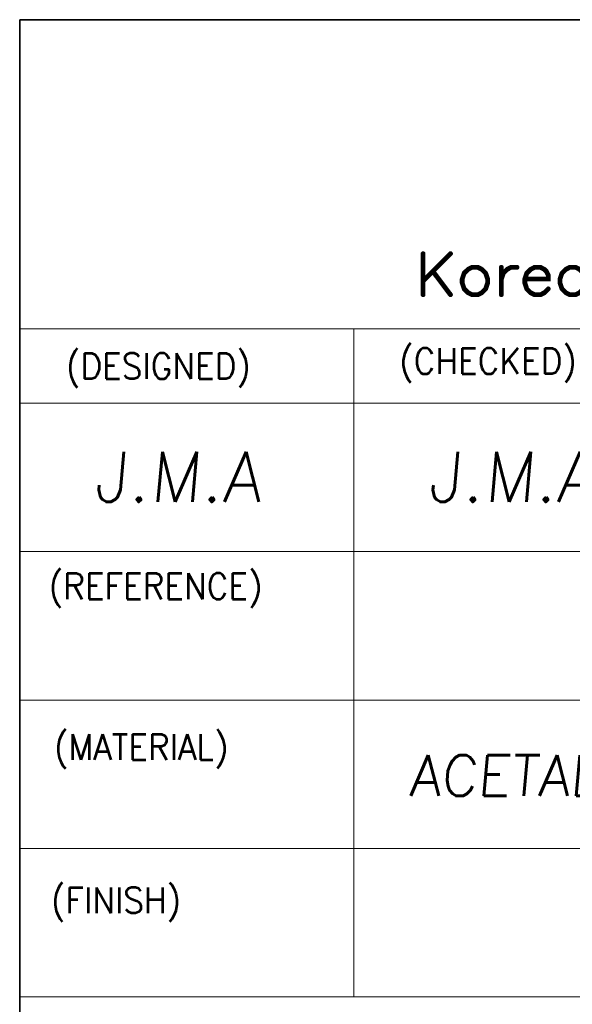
# Model space of a CAD drawing. Header units: millimetres. Extents: x 4497 to 11741, y 5958 to 12619.
# Tile 281 of 424: x 5716 to 5751, y 11210 to 11272. Entities that reach past the tile are written whole.
import ezdxf
from ezdxf.enums import TextEntityAlignment as Align

# ---------------------------------------------------------------- set-up
doc = ezdxf.new("R2010")
doc.units = ezdxf.units.MM
doc.header["$LTSCALE"] = 0.8
doc.layers.get('0').update_dxf_attribs({"linetype": 'CONTINUOUS', "lineweight": 0})
doc.layers.add('2', color=3, linetype='CONTINUOUS', lineweight=0)
doc.styles.get("Standard").update_dxf_attribs({"font": 'romans.shx', "width": 0.8, "oblique": 5, "bigfont": 'whgtxt.shx'})

# ---------------------------------------------------------------- blocks, each defined once
blk = doc.blocks.new('SMOOTH_0$064516')
at = {"const_width": 0.0323}
blk.add_lwpolyline([(-0.016, 0, 1), (0.016, 0, 1)], format="xyb", close=True, dxfattribs=at)
blk = doc.blocks.new('logo')
at = {"color": 7, "const_width": 0.859}
for points in [[(-3519.27, 5311.97), (-3524.16, 5307.08)], [(-3524.16, 5311.97), (-3524.16, 5304.64)], [(-3522.42, 5308.82), (-3519.27, 5304.64)], [(-3515.43, 5309.53), (-3516.13, 5309.17), (-3516.83, 5308.48), (-3517.18, 5307.43), (-3517.18, 5306.74), (-3516.83, 5305.69), (-3516.13, 5304.99), (-3515.43, 5304.64), (-3514.39, 5304.64), (-3513.69, 5304.99), (-3513, 5305.69), (-3512.64, 5306.74), (-3512.64, 5307.43), (-3513, 5308.48), (-3513.69, 5309.17), (-3514.39, 5309.53), (-3515.43, 5309.53)], [(-3510.2, 5307.43), (-3509.85, 5308.48), (-3509.16, 5309.17), (-3508.46, 5309.53), (-3507.41, 5309.53)], [(-3510.2, 5309.53), (-3510.2, 5304.64)], [(-3506.01, 5307.43), (-3501.83, 5307.43), (-3501.83, 5308.13), (-3502.18, 5308.82), (-3502.53, 5309.17), (-3503.22, 5309.53), (-3504.27, 5309.53), (-3504.97, 5309.17), (-3505.67, 5308.48), (-3506.01, 5307.43), (-3506.01, 5306.74), (-3505.67, 5305.69), (-3504.97, 5304.99), (-3504.27, 5304.64), (-3503.22, 5304.64), (-3502.53, 5304.99), (-3501.83, 5305.69)], [(-3495.56, 5308.48), (-3496.25, 5309.17), (-3496.95, 5309.53), (-3497.99, 5309.53), (-3498.69, 5309.17), (-3499.39, 5308.48), (-3499.74, 5307.43), (-3499.74, 5306.74), (-3499.39, 5305.69), (-3498.69, 5304.99), (-3497.99, 5304.64), (-3496.95, 5304.64), (-3496.25, 5304.99), (-3495.56, 5305.69)]]:
    blk.add_lwpolyline(points, dxfattribs=at)
at = {"color": 7, "xscale": 13.31, "yscale": 13.31, "zscale": 13.31}
for p in [(-3524.16, 5311.97), (-3519.27, 5311.97), (-3522.42, 5308.82), (-3516.13, 5309.17), (-3515.43, 5309.53), (-3515.43, 5309.53), (-3514.39, 5309.53), (-3513.69, 5309.17), (-3510.2, 5309.53), (-3509.16, 5309.17), (-3508.46, 5309.53), (-3507.41, 5309.53), (-3504.97, 5309.17), (-3504.27, 5309.53), (-3503.22, 5309.53), (-3502.53, 5309.17), (-3502.18, 5308.82), (-3498.69, 5309.17), (-3497.99, 5309.53), (-3524.16, 5307.08), (-3517.18, 5307.43), (-3516.83, 5308.48), (-3513, 5308.48), (-3512.64, 5307.43), (-3510.2, 5307.43), (-3509.85, 5308.48), (-3506.01, 5307.43), (-3506.01, 5307.43), (-3505.67, 5308.48), (-3501.83, 5308.13), (-3501.83, 5307.43), (-3499.74, 5307.43), (-3499.39, 5308.48), (-3517.18, 5306.74), (-3516.83, 5305.69), (-3513, 5305.69), (-3512.64, 5306.74), (-3506.01, 5306.74), (-3505.67, 5305.69), (-3501.83, 5305.69), (-3499.74, 5306.74), (-3499.39, 5305.69), (-3524.16, 5304.64), (-3519.27, 5304.64), (-3516.13, 5304.99), (-3515.43, 5304.64), (-3514.39, 5304.64), (-3513.69, 5304.99), (-3510.2, 5304.64), (-3504.97, 5304.99), (-3504.27, 5304.64), (-3503.22, 5304.64), (-3502.53, 5304.99), (-3498.69, 5304.99), (-3497.99, 5304.64)]:
    blk.add_blockref('SMOOTH_0$064516', p, dxfattribs=at)

msp = doc.modelspace()

# ---------------------------------------------------------------- linework, layer by layer
at = {"color": 7, "linetype": 'Continuous', "lineweight": 35}
for p, q in [((5716.001, 11272.002), (5822.864, 11272.002)), ((5716.001, 11182.95), (5716.001, 11272.002))]:
    msp.add_line(p, q, dxfattribs=at)
at = {"color": 7, "linetype": 'Continuous'}
for p, q in [((5716.001, 11252.643), (5822.864, 11252.643)), ((5736.909, 11210.827), (5736.909, 11252.643)), ((5716.001, 11247.996), (5778.725, 11247.996)), ((5716.001, 11238.704), (5822.864, 11238.704)), ((5716.001, 11229.412), (5803.618, 11229.412)), ((5716.001, 11220.119), (5822.864, 11220.119)), ((5716.001, 11210.827), (5822.864, 11210.827))]:
    msp.add_line(p, q, dxfattribs=at)

# ---------------------------------------------------------------- block references
at = {"color": 3, "linetype": 'Continuous', "xscale": 0.350839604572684, "yscale": 0.350839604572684, "zscale": 0.3508396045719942}
msp.add_blockref('logo', (6977.664, 9393.707), dxfattribs=at)

# ---------------------------------------------------------------- texts
at = {"color": 7, "linetype": 'Continuous', "width": 0.933333}
for s, p in [('(DESIGNED)', (5718.898, 11251.127)), ('(CHECKED)', (5739.754, 11251.442)), ('(REFERENCE)', (5717.819, 11237.347)), ('(MATERIAL)', (5718.148, 11227.277)), ('(FINISH)', (5717.955, 11217.687))]:
    msp.add_text(s, height=1.6156, dxfattribs=at).set_placement(p, align=Align.TOP_LEFT)
at = {"layer": '2', "linetype": 'Continuous', "oblique": 5}
for s, height, p in [('J.M.A', 3.1377, (5720.623, 11241.814)), ('J.M.A', 3.1377, (5741.531, 11241.814)), ('ACETAL', 2.5416, (5740.374, 11223.411))]:
    msp.add_text(s, height=height, dxfattribs=at).set_placement(p)

doc.saveas('drawing.dxf')
